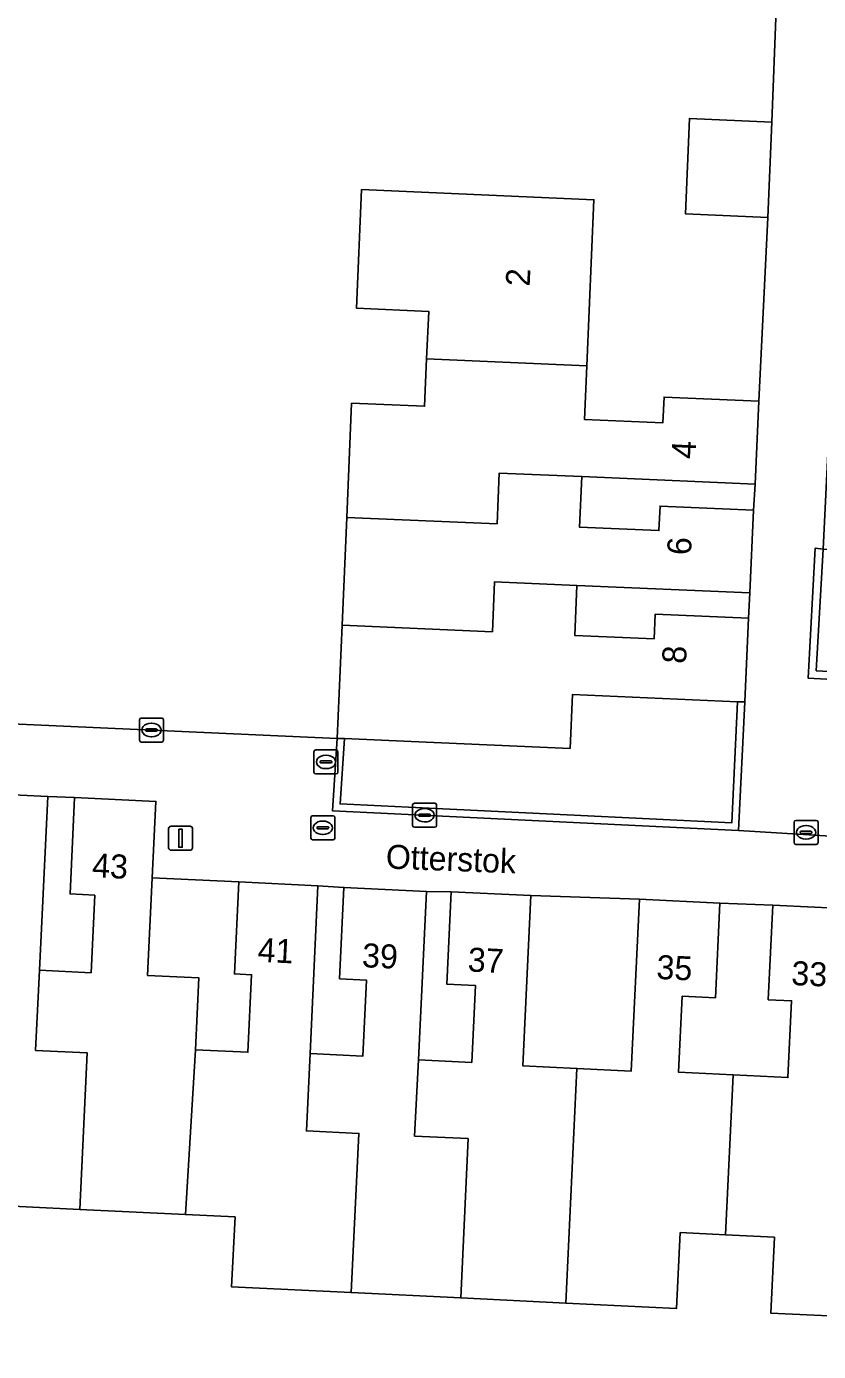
# Model space of a CAD drawing. Extents: x 162989 to 165008, y 383432 to 384338.
# Drawn here: x 164721.5 to 164754.5, y 383798.6 to 383853.8 of the extents above; entities that cross this region are included whole.
import ezdxf

# ---------------------------------------------------------------- set-up
doc = ezdxf.new("R2010")
doc.units = 0
for name, color, linetype in [('IMGEO_Erf', 7, 'Continuous'), ('IMGEO_Kolk', 7, 'Continuous'), ('IMGEO_Lichtmast', 7, 'Continuous'), ('IMGEO_Muur', 7, 'Continuous'), ('IMGEO_Openbare_ruimte_label', 7, 'Continuous'), ('IMGEO_Pand', 7, 'Continuous'), ('IMGEO_Pand_nummerreeks', 7, 'Continuous'), ('IMGEO_Parkeervlak_open', 7, 'Continuous'), ('IMGEO_Rioolput', 7, 'Continuous'), ('IMGEO_Voetpad_open', 7, 'Continuous')]:
    doc.layers.add(name, color=color, linetype=linetype)

msp = doc.modelspace()

# ---------------------------------------------------------------- linework, layer by layer
at = {"layer": 'IMGEO_Erf'}
for points in [[(164701.726, 383825.586), (164734.425, 383824.119), (164734.628, 383828.835), (164734.821, 383833.325), (164735.026, 383838.083), (164738.067, 383837.952), (164738.152, 383839.93), (164738.237, 383841.908), (164735.228, 383842.038), (164735.441, 383846.979), (164745.123, 383846.562), (164744.825, 383839.64), (164744.729, 383837.407), (164748.001, 383837.266), (164748.047, 383838.339), (164751.993, 383838.169), (164752.366, 383845.824), (164748.936, 383845.972), (164749.107, 383849.944), (164752.537, 383849.796), (164752.901, 383859.202)], [(164757.312, 383799.943), (164752.496, 383800.175), (164752.648, 383803.335), (164750.609, 383803.433), (164748.719, 383803.524), (164748.568, 383800.371), (164743.954, 383800.593), (164739.57, 383800.804), (164735.003, 383801.024), (164730.024, 383801.263), (164730.165, 383804.18), (164728.094, 383804.28), (164723.692, 383804.491), (164719.202, 383804.707), (164714.771, 383804.92), (164709.678, 383805.165), (164709.822, 383808.146), (164707.795, 383808.243), (164705.768, 383808.341), (164705.621, 383805.279), (164700.719, 383805.515), (164700.236, 383795.672)]]:
    msp.add_lwpolyline(points, dxfattribs=at)
for points in [[(164751.845, 383834.713), (164744.617, 383835.024), (164744.526, 383832.917), (164747.834, 383832.775), (164747.878, 383833.795), (164751.773, 383833.627)], [(164751.625, 383830.183), (164744.414, 383830.493), (164744.325, 383828.409), (164747.633, 383828.267), (164747.677, 383829.287), (164751.565, 383829.12)], [(164751.115, 383825.647), (164744.227, 383825.943), (164744.131, 383823.702), (164737.511, 383823.986), (164734.725, 383824.106), (164734.545, 383821.388), (164737.394, 383821.25), (164744.012, 383820.929), (164750.87, 383820.596)], [(164722.363, 383821.701), (164722.015, 383814.46), (164724.163, 383814.356), (164724.318, 383817.585), (164723.287, 383817.635), (164723.48, 383821.653)], [(164726.716, 383818.304), (164726.52, 383814.242), (164728.66, 383814.139), (164728.516, 383811.144), (164730.701, 383811.039), (164730.856, 383814.27), (164730.139, 383814.304), (164730.32, 383818.137)], [(164733.618, 383817.971), (164733.29, 383810.983), (164735.487, 383810.877), (164735.64, 383814.047), (164734.523, 383814.101), (164734.706, 383817.907)], [(164738.145, 383817.742), (164737.807, 383810.724), (164740.028, 383810.618), (164740.182, 383813.822), (164738.988, 383813.88), (164739.173, 383817.726)], [(164742.495, 383817.566), (164742.154, 383810.476), (164744.418, 383810.367), (164746.678, 383810.259), (164747.022, 383817.415)], [(164750.377, 383817.254), (164750.188, 383813.312), (164748.803, 383813.378), (164748.65, 383810.206), (164750.93, 383810.096), (164753.209, 383809.987), (164753.362, 383813.184), (164752.391, 383813.231), (164752.582, 383817.164)]]:
    msp.add_lwpolyline(points, close=True, dxfattribs=at)
at = {"layer": 'IMGEO_Kolk'}
for p, q in [((164726.182, 383824.04), (164726.182, 383824.892)), ((164726.257, 383824.966), (164727.109, 383824.966)), ((164726.484, 383824.509), (164726.882, 383824.509)), ((164726.67, 383824.746), (164726.695, 383824.746)), ((164727.183, 383824.892), (164727.183, 383824.04)), ((164727.109, 383823.966), (164726.257, 383823.966)), ((164726.441, 383824.46), (164726.441, 383824.472)), ((164726.879, 383824.423), (164726.481, 383824.423)), ((164726.693, 383824.186), (164726.668, 383824.186)), ((164726.925, 383824.472), (164726.925, 383824.46)), ((164737.566, 383820.491), (164737.566, 383821.343)), ((164737.641, 383821.417), (164738.493, 383821.417)), ((164738.054, 383821.197), (164738.079, 383821.197)), ((164738.567, 383821.343), (164738.567, 383820.491)), ((164737.825, 383820.911), (164737.825, 383820.923)), ((164738.263, 383820.874), (164737.865, 383820.874)), ((164737.868, 383820.96), (164738.266, 383820.96)), ((164738.077, 383820.637), (164738.052, 383820.637)), ((164738.309, 383820.923), (164738.309, 383820.911)), ((164753.465, 383819.776), (164753.465, 383820.628)), ((164753.54, 383820.702), (164754.392, 383820.702)), ((164754.466, 383820.628), (164754.466, 383819.776)), ((164738.493, 383820.417), (164737.641, 383820.417)), ((164753.724, 383820.196), (164753.724, 383820.208)), ((164754.162, 383820.159), (164753.764, 383820.159)), ((164753.767, 383820.245), (164754.165, 383820.245)), ((164753.953, 383820.482), (164753.978, 383820.482)), ((164754.208, 383820.208), (164754.208, 383820.196)), ((164754.392, 383819.702), (164753.54, 383819.702)), ((164753.976, 383819.922), (164753.951, 383819.922))]:
    msp.add_line(p, q, dxfattribs=at)
for points in [[(164726.182, 383824.04), (164726.182, 383824.892)], [(164726.257, 383824.966), (164727.109, 383824.966)], [(164727.183, 383824.892), (164727.183, 383824.04)], [(164727.109, 383823.966), (164726.257, 383823.966)], [(164737.566, 383820.491), (164737.566, 383821.343)], [(164737.641, 383821.417), (164738.493, 383821.417)], [(164738.567, 383821.343), (164738.567, 383820.491)], [(164753.465, 383819.776), (164753.465, 383820.628)], [(164753.54, 383820.702), (164754.392, 383820.702)], [(164754.466, 383820.628), (164754.466, 383819.776)], [(164738.493, 383820.417), (164737.641, 383820.417)], [(164754.392, 383819.702), (164753.54, 383819.702)]]:
    msp.add_lwpolyline(points, dxfattribs=at)
for centre, radius, start, end in [((164726.259, 383824.89), 0.0765, 91.552, 178.448), ((164726.259, 383824.89), 0.0765, 91.552, 178.448), ((164726.481, 383824.469), 0.0403, 85.8775, 175.7526), ((164726.886, 383824.471), 0.0386, 1.7309, 96.639), ((164727.107, 383824.89), 0.0765, 1.552, 88.448), ((164727.107, 383824.89), 0.0765, 1.552, 88.448), ((164726.259, 383824.042), 0.0765, 181.552, 268.448), ((164726.259, 383824.042), 0.0765, 181.552, 268.448), ((164726.478, 383824.459), 0.0366, 178.938, 274.7102), ((164726.882, 383824.466), 0.043, 264.8664, 352.4533), ((164727.107, 383824.042), 0.0765, 271.552, 358.448), ((164727.107, 383824.042), 0.0765, 271.552, 358.448), ((164737.643, 383821.341), 0.0765, 91.552, 178.448), ((164737.643, 383821.341), 0.0765, 91.552, 178.448), ((164738.491, 383821.341), 0.0765, 1.552, 88.448), ((164738.491, 383821.341), 0.0765, 1.552, 88.448), ((164737.865, 383820.92), 0.0403, 85.8775, 175.7526), ((164737.862, 383820.91), 0.0366, 178.938, 274.7102), ((164738.266, 383820.917), 0.043, 264.8664, 352.4533), ((164738.27, 383820.922), 0.0386, 1.7309, 96.639), ((164753.542, 383820.626), 0.0765, 91.552, 178.448), ((164753.542, 383820.626), 0.0765, 91.552, 178.448), ((164754.39, 383820.626), 0.0765, 1.552, 88.448), ((164754.39, 383820.626), 0.0765, 1.552, 88.448), ((164737.643, 383820.493), 0.0765, 181.552, 268.448), ((164737.643, 383820.493), 0.0765, 181.552, 268.448), ((164738.491, 383820.493), 0.0765, 271.552, 358.448), ((164738.491, 383820.493), 0.0765, 271.552, 358.448), ((164753.764, 383820.205), 0.0403, 85.8775, 175.7526), ((164753.761, 383820.195), 0.0366, 178.938, 274.7102), ((164754.165, 383820.202), 0.043, 264.8664, 352.4533), ((164754.169, 383820.207), 0.0386, 1.7309, 96.639), ((164753.542, 383819.778), 0.0765, 181.552, 268.448), ((164753.542, 383819.778), 0.0765, 181.552, 268.448), ((164754.39, 383819.778), 0.0765, 271.552, 358.448), ((164754.39, 383819.778), 0.0765, 271.552, 358.448)]:
    msp.add_arc(centre, radius, start, end, dxfattribs=at)
for centre, major_axis, ratio, start_param, end_param in [((164726.669, 383824.466), (-0.387, 0.002), 0.722429, 4.712389, 7.853982), ((164726.694, 383824.466), (-0.39, 0.002), 0.717154, 1.570796, 4.712389), ((164738.053, 383820.917), (-0.387, 0.002), 0.722429, 4.712389, 7.853982), ((164738.078, 383820.917), (-0.39, 0.002), 0.717154, 1.570796, 4.712389), ((164753.952, 383820.202), (-0.387, 0.002), 0.722429, 4.712389, 7.853982), ((164753.977, 383820.202), (-0.39, 0.002), 0.717154, 1.570796, 4.712389)]:
    msp.add_ellipse(centre, major_axis=major_axis, ratio=ratio, start_param=start_param, end_param=end_param, dxfattribs=at)
at = {"layer": 'IMGEO_Lichtmast'}
for p, q in [((164727.398, 383819.559), (164727.398, 383820.359)), ((164727.398, 383820.359), (164727.398, 383819.559)), ((164727.498, 383820.459), (164728.288, 383820.459)), ((164728.288, 383820.459), (164727.498, 383820.459)), ((164728.388, 383820.359), (164728.388, 383819.559)), ((164728.388, 383819.559), (164728.388, 383820.359)), ((164728.288, 383819.459), (164727.498, 383819.459)), ((164727.498, 383819.459), (164728.288, 383819.459))]:
    msp.add_line(p, q, dxfattribs=at)
msp.add_lwpolyline([(164727.818, 383820.334), (164727.968, 383820.334), (164727.968, 383819.584), (164727.818, 383819.584), (164727.818, 383820.334)], dxfattribs=at)
for centre, start, end in [((164727.498, 383820.359), 90, 180), ((164727.498, 383820.359), 90, 180), ((164728.288, 383820.359), 0, 90), ((164728.288, 383820.359), 360, 90), ((164727.498, 383819.559), 180, 270), ((164727.498, 383819.559), 180, 270), ((164728.288, 383819.559), 270, 0), ((164728.288, 383819.559), 270, 0)]:
    msp.add_arc(centre, 0.1, start, end, dxfattribs=at)
at = {"layer": 'IMGEO_Muur'}
for points in [[(164771.742, 383825.74), (164771.756, 383826.045), (164754.391, 383826.936), (164754.675, 383832.001), (164754.346, 383832.046), (164754.047, 383826.63), (164758.135, 383826.41), (164758.054, 383824.34), (164758.032, 383823.461), (164758.321, 383823.427), (164758.465, 383826.425), (164771.488, 383825.752), (164771.225, 383820.81), (164771.516, 383820.792)], [(164751.415, 383825.634), (164751.115, 383825.647), (164750.87, 383820.596), (164744.012, 383820.929), (164737.394, 383821.25), (164734.545, 383821.388), (164734.725, 383824.106), (164734.425, 383824.119), (164734.225, 383821.103), (164751.155, 383820.282)]]:
    msp.add_lwpolyline(points, close=True, dxfattribs=at)
at = {"layer": 'IMGEO_Pand'}
for points in [[(164752.537, 383849.796), (164749.107, 383849.944), (164748.936, 383845.972), (164752.366, 383845.824)], [(164738.152, 383839.93), (164744.825, 383839.64), (164745.123, 383846.562), (164735.441, 383846.979), (164735.228, 383842.038), (164738.237, 383841.908)], [(164734.821, 383833.325), (164741.089, 383833.06), (164741.179, 383835.172), (164744.617, 383835.024), (164751.845, 383834.713), (164751.993, 383838.169), (164748.047, 383838.339), (164748.001, 383837.266), (164744.729, 383837.407), (164744.825, 383839.64), (164738.152, 383839.93), (164738.067, 383837.952), (164735.026, 383838.083)], [(164734.821, 383833.325), (164734.628, 383828.835), (164740.895, 383828.56), (164740.985, 383830.642), (164744.414, 383830.493), (164751.625, 383830.183), (164751.773, 383833.627), (164747.878, 383833.795), (164747.834, 383832.775), (164744.526, 383832.917), (164744.617, 383835.024), (164741.179, 383835.172), (164741.089, 383833.06)], [(164744.414, 383830.493), (164740.985, 383830.642), (164740.895, 383828.56), (164734.628, 383828.835), (164734.425, 383824.119), (164734.725, 383824.106), (164737.511, 383823.986), (164744.131, 383823.702), (164744.227, 383825.943), (164751.115, 383825.647), (164751.415, 383825.634), (164751.565, 383829.12), (164747.677, 383829.287), (164747.633, 383828.267), (164744.325, 383828.409)], [(164723.692, 383804.491), (164724.005, 383811.014), (164721.853, 383811.118), (164722.015, 383814.46), (164722.363, 383821.701), (164718.884, 383821.868), (164718.692, 383817.873), (164719.821, 383817.819), (164719.663, 383814.532), (164717.421, 383814.64), (164717.261, 383811.339), (164719.509, 383811.23), (164719.202, 383804.707)], [(164723.692, 383804.491), (164728.094, 383804.28), (164728.516, 383811.144), (164728.66, 383814.139), (164726.52, 383814.242), (164726.716, 383818.304), (164726.869, 383821.49), (164723.48, 383821.653), (164723.287, 383817.635), (164724.318, 383817.585), (164724.163, 383814.356), (164722.015, 383814.46), (164721.853, 383811.118), (164724.005, 383811.014)], [(164735.003, 383801.024), (164735.328, 383807.661), (164733.138, 383807.766), (164733.29, 383810.983), (164733.618, 383817.971), (164730.32, 383818.137), (164730.139, 383814.304), (164730.856, 383814.27), (164730.701, 383811.039), (164728.516, 383811.144), (164728.094, 383804.28), (164730.165, 383804.18), (164730.024, 383801.263)], [(164737.807, 383810.724), (164738.145, 383817.742), (164734.706, 383817.907), (164734.523, 383814.101), (164735.64, 383814.047), (164735.487, 383810.877), (164733.29, 383810.983), (164733.138, 383807.766), (164735.328, 383807.661), (164735.003, 383801.024), (164739.57, 383800.804), (164739.881, 383807.441), (164737.651, 383807.548)], [(164737.807, 383810.724), (164737.651, 383807.548), (164739.881, 383807.441), (164739.57, 383800.804), (164743.954, 383800.593), (164744.418, 383810.367), (164742.154, 383810.476), (164742.495, 383817.566), (164739.173, 383817.726), (164738.988, 383813.88), (164740.182, 383813.822), (164740.028, 383810.618)], [(164744.418, 383810.367), (164743.954, 383800.593), (164748.568, 383800.371), (164748.719, 383803.524), (164750.609, 383803.433), (164750.93, 383810.096), (164748.65, 383810.206), (164748.803, 383813.378), (164750.188, 383813.312), (164750.377, 383817.254), (164747.022, 383817.415), (164746.678, 383810.259)], [(164750.609, 383803.433), (164752.648, 383803.335), (164752.496, 383800.175), (164757.312, 383799.943), (164757.632, 383806.585), (164755.558, 383806.685), (164755.709, 383809.864), (164756.052, 383816.999), (164752.582, 383817.164), (164752.391, 383813.231), (164753.362, 383813.184), (164753.209, 383809.987), (164750.93, 383810.096)]]:
    msp.add_lwpolyline(points, close=True, dxfattribs=at)
at = {"layer": 'IMGEO_Parkeervlak_open'}
msp.add_lwpolyline([(164774.935, 383825.594), (164775.201, 383830.957), (164754.675, 383832.001), (164754.391, 383826.936), (164771.756, 383826.045), (164771.742, 383825.74)], close=True, dxfattribs=at)
at = {"layer": 'IMGEO_Rioolput'}
for p, q in [((164733.455, 383822.71), (164733.455, 383823.562)), ((164733.53, 383823.636), (164734.382, 383823.636)), ((164733.943, 383823.416), (164733.968, 383823.416)), ((164734.456, 383823.562), (164734.456, 383822.71)), ((164733.714, 383823.13), (164733.714, 383823.142)), ((164734.152, 383823.093), (164733.754, 383823.093)), ((164733.757, 383823.179), (164734.155, 383823.179)), ((164733.966, 383822.856), (164733.941, 383822.856)), ((164734.198, 383823.142), (164734.198, 383823.13)), ((164734.382, 383822.636), (164733.53, 383822.636)), ((164733.325, 383819.966), (164733.325, 383820.818)), ((164733.4, 383820.892), (164734.252, 383820.892)), ((164733.813, 383820.672), (164733.838, 383820.672)), ((164734.326, 383820.818), (164734.326, 383819.966)), ((164733.584, 383820.386), (164733.584, 383820.398)), ((164734.022, 383820.349), (164733.624, 383820.349)), ((164733.627, 383820.435), (164734.025, 383820.435)), ((164733.836, 383820.112), (164733.811, 383820.112)), ((164734.068, 383820.398), (164734.068, 383820.386)), ((164734.252, 383819.892), (164733.4, 383819.892))]:
    msp.add_line(p, q, dxfattribs=at)
for points in [[(164733.455, 383822.71), (164733.455, 383823.562)], [(164733.53, 383823.636), (164734.382, 383823.636)], [(164734.456, 383823.562), (164734.456, 383822.71)], [(164734.382, 383822.636), (164733.53, 383822.636)], [(164733.325, 383819.966), (164733.325, 383820.818)], [(164733.4, 383820.892), (164734.252, 383820.892)], [(164734.326, 383820.818), (164734.326, 383819.966)], [(164734.252, 383819.892), (164733.4, 383819.892)]]:
    msp.add_lwpolyline(points, dxfattribs=at)
for centre, radius, start, end in [((164733.532, 383823.56), 0.0765, 91.552, 178.448), ((164733.532, 383823.56), 0.0765, 91.552, 178.448), ((164734.38, 383823.56), 0.0765, 1.552, 88.448), ((164734.38, 383823.56), 0.0765, 1.552, 88.448), ((164733.754, 383823.139), 0.0403, 85.8775, 175.7526), ((164733.751, 383823.129), 0.0366, 178.938, 274.7102), ((164734.155, 383823.136), 0.043, 264.8664, 352.4533), ((164734.159, 383823.141), 0.0386, 1.7309, 96.639), ((164733.532, 383822.712), 0.0765, 181.552, 268.448), ((164733.532, 383822.712), 0.0765, 181.552, 268.448), ((164734.38, 383822.712), 0.0765, 271.552, 358.448), ((164734.38, 383822.712), 0.0765, 271.552, 358.448), ((164733.402, 383820.816), 0.0765, 91.552, 178.448), ((164733.402, 383820.816), 0.0765, 91.552, 178.448), ((164734.25, 383820.816), 0.0765, 1.552, 88.448), ((164734.25, 383820.816), 0.0765, 1.552, 88.448), ((164733.624, 383820.395), 0.0403, 85.8775, 175.7526), ((164733.621, 383820.385), 0.0366, 178.938, 274.7102), ((164734.025, 383820.392), 0.043, 264.8664, 352.4533), ((164734.029, 383820.397), 0.0386, 1.7309, 96.639), ((164733.402, 383819.968), 0.0765, 181.552, 268.448), ((164733.402, 383819.968), 0.0765, 181.552, 268.448), ((164734.25, 383819.968), 0.0765, 271.552, 358.448), ((164734.25, 383819.968), 0.0765, 271.552, 358.448)]:
    msp.add_arc(centre, radius, start, end, dxfattribs=at)
for centre, major_axis, ratio, start_param, end_param in [((164733.942, 383823.136), (-0.387, 0.002), 0.722429, 4.712389, 7.853982), ((164733.967, 383823.136), (-0.39, 0.002), 0.717154, 1.570796, 4.712389), ((164733.812, 383820.392), (-0.387, 0.002), 0.722429, 4.712389, 7.853982), ((164733.837, 383820.392), (-0.39, 0.002), 0.717154, 1.570796, 4.712389)]:
    msp.add_ellipse(centre, major_axis=major_axis, ratio=ratio, start_param=start_param, end_param=end_param, dxfattribs=at)
at = {"layer": 'IMGEO_Voetpad_open'}
msp.add_lwpolyline([(164756.697, 383873.337), (164756.398, 383873.345), (164755.161, 383873.275), (164754.778, 383865.493), (164753.199, 383865.566), (164752.901, 383859.202), (164752.537, 383849.796), (164752.366, 383845.824), (164751.993, 383838.169), (164751.845, 383834.713), (164751.773, 383833.627), (164751.625, 383830.183), (164751.565, 383829.12), (164751.415, 383825.634), (164751.155, 383820.282), (164756.121, 383819.979), (164756.296, 383824.437), (164756.665, 383824.423), (164758.054, 383824.34), (164758.135, 383826.41), (164754.047, 383826.63), (164754.346, 383832.046), (164754.675, 383832.001)], close=True, dxfattribs=at)
for points in [[(164756.121, 383819.979), (164751.155, 383820.282), (164734.225, 383821.103), (164734.425, 383824.119), (164701.726, 383825.586)], [(164718.884, 383821.868), (164722.363, 383821.701), (164723.48, 383821.653), (164726.869, 383821.49), (164726.716, 383818.304), (164730.32, 383818.137), (164733.618, 383817.971), (164734.706, 383817.907), (164738.145, 383817.742), (164739.173, 383817.726), (164742.495, 383817.566), (164747.022, 383817.415), (164750.377, 383817.254), (164752.582, 383817.164), (164756.052, 383816.999)]]:
    msp.add_lwpolyline(points, dxfattribs=at)

# ---------------------------------------------------------------- texts
at = {"layer": 'IMGEO_Openbare_ruimte_label'}
msp.add_text('Otterstok', height=1, rotation=357.8216, dxfattribs=at).set_placement((164736.437, 383818.697))
at = {"layer": 'IMGEO_Pand_nummerreeks'}
for s, rotation, p in [('2', 87.5357, (164742.445, 383842.933)), ('4', 87.2269, (164749.352, 383835.745)), ('6', 87.5393, (164749.17, 383831.739)), ('8', 87.5361, (164748.961, 383827.215)), ('43', 357.2464, (164724.191, 383818.335)), ('41', 357.1185, (164731.091, 383814.815)), ('39', 357.2531, (164735.443, 383814.588)), ('37', 357.2425, (164739.85, 383814.409)), ('35', 357.2526, (164747.716, 383814.098)), ('33', 357.2776, (164753.336, 383813.845))]:
    msp.add_text(s, height=1, rotation=rotation, dxfattribs=at).set_placement(p)

doc.saveas('drawing.dxf')
